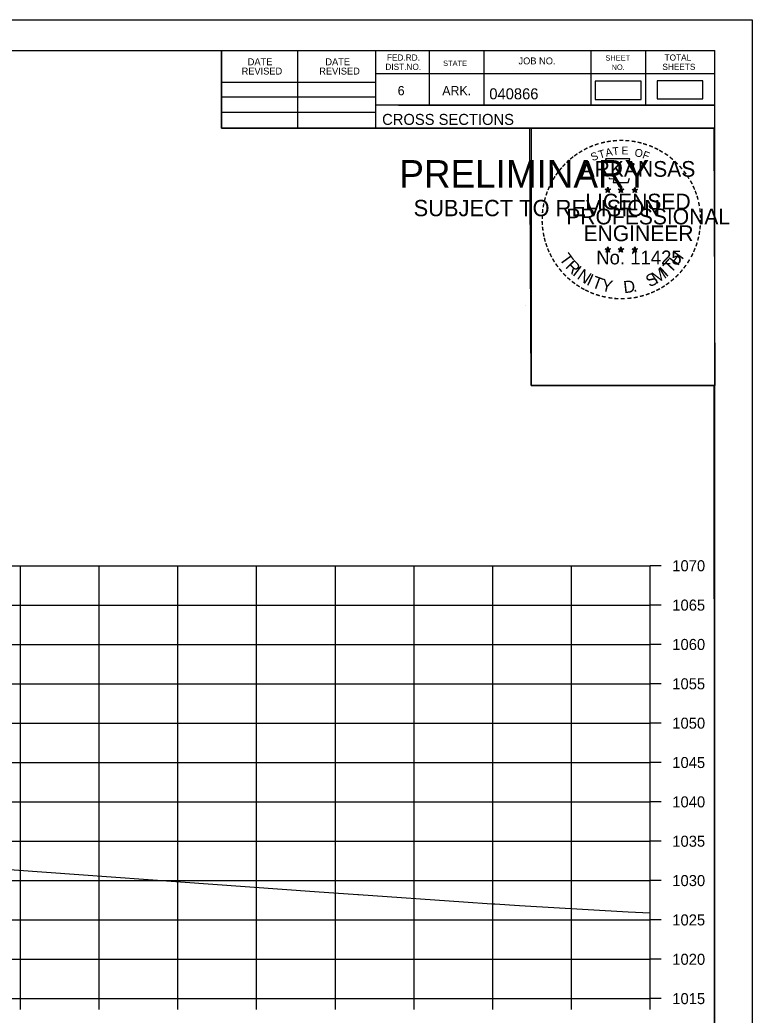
# Model space of a CAD drawing. Extents: x 1370565 to 1374448, y 301010 to 304637.
# Drawn here: x 1370805 to 1370898, y 301950.7 to 302077.2 of the extents above; entities that cross this region are included whole.
import ezdxf

# ---------------------------------------------------------------- set-up
doc = ezdxf.new("R2010")
doc.units = 0
for name, color, linetype in [('Default', 7, 'Continuous'), ('R_Axis', 7, 'Continuous'), ('R_Axis Annot', 7, 'Continuous'), ('R_Border', 7, 'Continuous'), ('R_Border PE', 7, 'Continuous'), ('R_Border Prem', 7, 'Continuous'), ('R_Drive', 7, 'Continuous'), ('R_Exist Surface', 7, 'Continuous'), ('R_Grid', 7, 'Continuous'), ('R_No Plot', 7, 'Continuous')]:
    doc.layers.add(name, color=color, linetype=linetype)

msp = doc.modelspace()

# ---------------------------------------------------------------- linework, layer by layer
at = {"layer": 'Default'}
msp.add_lwpolyline([(1370878.02, 302067.07), (1370883.85, 302067.07), (1370883.85, 302069.38), (1370878.02, 302069.38)], close=True, dxfattribs=at)
at = {"layer": 'R_Axis'}
for p, q in [((1370885.03, 301952.83), (1370885.03, 302007.83)), ((1370886.43, 302007.83), (1370885.03, 302007.83)), ((1370886.43, 302002.83), (1370885.03, 302002.83)), ((1370886.43, 301997.83), (1370885.03, 301997.83)), ((1370886.43, 301992.83), (1370885.03, 301992.83)), ((1370886.43, 301987.83), (1370885.03, 301987.83)), ((1370886.43, 301982.83), (1370885.03, 301982.83)), ((1370886.43, 301977.83), (1370885.03, 301977.83)), ((1370886.43, 301972.83), (1370885.03, 301972.83)), ((1370886.43, 301967.83), (1370885.03, 301967.83)), ((1370886.43, 301962.83), (1370885.03, 301962.83)), ((1370886.43, 301957.83), (1370885.03, 301957.83)), ((1370585.03, 301952.83), (1370885.03, 301952.83)), ((1370805.03, 301951.43), (1370805.03, 301952.83)), ((1370815.03, 301951.43), (1370815.03, 301952.83)), ((1370825.03, 301951.43), (1370825.03, 301952.83)), ((1370835.03, 301951.43), (1370835.03, 301952.83)), ((1370845.03, 301951.43), (1370845.03, 301952.83)), ((1370855.03, 301951.43), (1370855.03, 301952.83)), ((1370865.03, 301951.43), (1370865.03, 301952.83)), ((1370875.03, 301951.43), (1370875.03, 301952.83)), ((1370885.03, 301951.43), (1370885.03, 301952.83)), ((1370886.43, 301952.83), (1370885.03, 301952.83))]:
    msp.add_line(p, q, dxfattribs=at)
at = {"layer": 'R_Border'}
for p, q in [((1370577.03, 302073.29), (1370893.21, 302073.29)), ((1370830.57, 302063.41), (1370830.57, 302073.29)), ((1370840.25, 302063.41), (1370840.25, 302073.29)), ((1370850.11, 302073.29), (1370850.11, 302063.41)), ((1370856.95, 302073.29), (1370856.95, 302066.35)), ((1370863.89, 302073.29), (1370863.89, 302066.35)), ((1370877.47, 302073.29), (1370877.47, 302066.35)), ((1370884.41, 302073.29), (1370884.41, 302066.35)), ((1370893.21, 301867.83), (1370893.21, 302073.29)), ((1370893.21, 302070.35), (1370850.11, 302070.35)), ((1370893.21, 302070.37), (1370893.21, 302070.37)), ((1370830.57, 302069.27), (1370850.11, 302069.27)), ((1370830.57, 302067.41), (1370850.11, 302067.41)), ((1370830.57, 302065.47), (1370850.11, 302065.47)), ((1370893.21, 302066.35), (1370850.11, 302066.35)), ((1370853.07, 302066.35), (1370893.21, 302066.35)), ((1370893.21, 302063.41), (1370830.57, 302063.41))]:
    msp.add_line(p, q, dxfattribs=at)
at = {"layer": 'R_Border PE'}
for p, q in [((1370879.29, 302055.66), (1370879.64, 302055.55)), ((1370879.29, 302055.66), (1370879.54, 302055.62)), ((1370879.29, 302055.66), (1370879.53, 302055.54)), ((1370879.42, 302055.25), (1370879.64, 302055.55)), ((1370879.42, 302055.25), (1370879.55, 302055.5)), ((1370879.42, 302055.25), (1370879.64, 302055.47)), ((1370879.64, 302055.92), (1370879.6, 302055.66)), ((1370879.64, 302055.55), (1370879.64, 302055.92)), ((1370879.64, 302055.92), (1370879.69, 302055.67)), ((1370879.99, 302055.66), (1370879.64, 302055.55)), ((1370879.85, 302055.25), (1370879.64, 302055.55)), ((1370879.85, 302055.25), (1370879.64, 302055.47)), ((1370879.99, 302055.66), (1370879.7, 302055.61)), ((1370879.85, 302055.25), (1370879.72, 302055.55)), ((1370879.99, 302055.66), (1370879.78, 302055.56)), ((1370880.96, 302055.66), (1370881.31, 302055.55)), ((1370880.96, 302055.66), (1370881.21, 302055.62)), ((1370880.96, 302055.66), (1370881.2, 302055.54)), ((1370881.09, 302055.25), (1370881.31, 302055.55)), ((1370881.09, 302055.25), (1370881.22, 302055.5)), ((1370881.09, 302055.25), (1370881.31, 302055.47)), ((1370881.31, 302055.92), (1370881.27, 302055.66)), ((1370881.31, 302055.55), (1370881.31, 302055.92)), ((1370881.31, 302055.92), (1370881.36, 302055.67)), ((1370881.66, 302055.66), (1370881.31, 302055.55)), ((1370881.52, 302055.25), (1370881.31, 302055.55)), ((1370881.52, 302055.25), (1370881.31, 302055.47)), ((1370881.66, 302055.66), (1370881.37, 302055.61)), ((1370881.52, 302055.25), (1370881.39, 302055.55)), ((1370881.66, 302055.66), (1370881.45, 302055.56)), ((1370882.72, 302055.65), (1370883.07, 302055.54)), ((1370882.72, 302055.65), (1370882.98, 302055.61)), ((1370882.72, 302055.65), (1370882.96, 302055.53)), ((1370882.86, 302055.24), (1370883.07, 302055.54)), ((1370882.86, 302055.24), (1370882.98, 302055.49)), ((1370882.86, 302055.24), (1370883.07, 302055.46)), ((1370883.07, 302055.9), (1370883.03, 302055.65)), ((1370883.07, 302055.54), (1370883.07, 302055.9)), ((1370883.07, 302055.9), (1370883.12, 302055.65)), ((1370883.42, 302055.65), (1370883.07, 302055.54)), ((1370883.29, 302055.24), (1370883.07, 302055.54)), ((1370883.29, 302055.24), (1370883.07, 302055.46)), ((1370883.42, 302055.65), (1370883.13, 302055.6)), ((1370883.29, 302055.24), (1370883.15, 302055.53)), ((1370883.42, 302055.65), (1370883.22, 302055.55)), ((1370879.29, 302048.09), (1370879.64, 302047.98)), ((1370879.29, 302048.09), (1370879.54, 302048.04)), ((1370879.29, 302048.09), (1370879.52, 302047.97)), ((1370879.42, 302047.68), (1370879.64, 302047.98)), ((1370879.42, 302047.68), (1370879.55, 302047.93)), ((1370879.42, 302047.68), (1370879.63, 302047.9)), ((1370879.64, 302048.34), (1370879.59, 302048.09)), ((1370879.85, 302047.68), (1370879.63, 302047.9)), ((1370879.64, 302047.98), (1370879.64, 302048.34)), ((1370879.64, 302048.34), (1370879.68, 302048.09)), ((1370879.98, 302048.09), (1370879.64, 302047.98)), ((1370879.85, 302047.68), (1370879.64, 302047.98)), ((1370879.98, 302048.09), (1370879.7, 302048.04)), ((1370879.85, 302047.68), (1370879.71, 302047.97)), ((1370879.98, 302048.09), (1370879.78, 302047.99)), ((1370880.96, 302048.09), (1370881.3, 302047.98)), ((1370880.96, 302048.09), (1370881.21, 302048.04)), ((1370880.96, 302048.09), (1370881.19, 302047.97)), ((1370881.09, 302047.68), (1370881.3, 302047.98)), ((1370881.09, 302047.68), (1370881.21, 302047.93)), ((1370881.09, 302047.68), (1370881.3, 302047.9)), ((1370881.3, 302048.34), (1370881.26, 302048.09)), ((1370881.3, 302047.98), (1370881.3, 302048.34)), ((1370881.3, 302048.34), (1370881.35, 302048.09)), ((1370881.65, 302048.09), (1370881.3, 302047.98)), ((1370881.52, 302047.68), (1370881.3, 302047.98)), ((1370881.52, 302047.68), (1370881.3, 302047.9)), ((1370881.65, 302048.09), (1370881.37, 302048.04)), ((1370881.52, 302047.68), (1370881.38, 302047.97)), ((1370881.65, 302048.09), (1370881.45, 302047.99)), ((1370882.72, 302048.08), (1370883.07, 302047.97)), ((1370882.72, 302048.08), (1370882.98, 302048.03)), ((1370882.72, 302048.08), (1370882.96, 302047.96)), ((1370882.86, 302047.67), (1370883.07, 302047.97)), ((1370882.86, 302047.67), (1370882.98, 302047.92)), ((1370882.86, 302047.67), (1370883.07, 302047.89)), ((1370883.07, 302048.33), (1370883.03, 302048.08)), ((1370883.07, 302047.97), (1370883.07, 302048.33)), ((1370883.07, 302048.33), (1370883.12, 302048.08)), ((1370883.42, 302048.08), (1370883.07, 302047.97)), ((1370883.28, 302047.67), (1370883.07, 302047.97)), ((1370883.28, 302047.67), (1370883.07, 302047.89)), ((1370883.42, 302048.08), (1370883.13, 302048.03)), ((1370883.28, 302047.67), (1370883.15, 302047.96)), ((1370883.42, 302048.08), (1370883.21, 302047.98))]:
    msp.add_line(p, q, dxfattribs=at)
for points in [[(1370879.33, 302059.54), (1370879.6, 302058.71)], [(1370882.84, 302058.62), (1370882.98, 302058.9), (1370882.3, 302058.88), (1370882.45, 302059.54), (1370879.33, 302059.54)], [(1370879.82, 302057.12), (1370879.82, 302057.03), (1370880.39, 302057.01), (1370880.33, 302056.54), (1370882.2, 302056.54), (1370882.4, 302057.07)], [(1370879.64, 302055.92), (1370879.85, 302055.25), (1370879.29, 302055.66), (1370879.99, 302055.66), (1370879.42, 302055.25), (1370879.64, 302055.92)], [(1370881.31, 302055.92), (1370881.52, 302055.25), (1370880.96, 302055.66), (1370881.66, 302055.66), (1370881.09, 302055.25), (1370881.31, 302055.92)], [(1370883.07, 302055.9), (1370883.29, 302055.24), (1370882.72, 302055.65), (1370883.42, 302055.65), (1370882.86, 302055.24), (1370883.07, 302055.9)], [(1370879.64, 302048.34), (1370879.85, 302047.68), (1370879.29, 302048.09), (1370879.98, 302048.09), (1370879.42, 302047.68), (1370879.64, 302048.34)], [(1370881.3, 302048.34), (1370881.52, 302047.68), (1370880.96, 302048.09), (1370881.65, 302048.09), (1370881.09, 302047.68), (1370881.3, 302048.34)], [(1370883.07, 302048.33), (1370883.28, 302047.67), (1370882.72, 302048.08), (1370883.42, 302048.08), (1370882.86, 302047.67), (1370883.07, 302048.33)]]:
    msp.add_lwpolyline(points, dxfattribs=at)
for centre, radius in [((1370879.64, 302055.55), 0.172), ((1370879.64, 302055.55), 0.145), ((1370879.64, 302055.55), 0.116), ((1370879.64, 302055.55), 0.0991), ((1370879.64, 302055.55), 0.0747), ((1370879.64, 302055.55), 0.0495), ((1370879.64, 302055.55), 0.0296), ((1370881.31, 302055.55), 0.172), ((1370881.31, 302055.55), 0.145), ((1370881.31, 302055.55), 0.116), ((1370881.31, 302055.55), 0.0991), ((1370881.31, 302055.55), 0.0747), ((1370881.31, 302055.55), 0.0495), ((1370881.31, 302055.55), 0.0296), ((1370883.07, 302055.54), 0.172), ((1370883.07, 302055.54), 0.145), ((1370883.07, 302055.54), 0.116), ((1370883.07, 302055.54), 0.0991), ((1370883.07, 302055.54), 0.0747), ((1370883.07, 302055.54), 0.0495), ((1370883.07, 302055.54), 0.0296), ((1370879.63, 302047.98), 0.172), ((1370879.63, 302047.98), 0.145), ((1370879.63, 302047.98), 0.116), ((1370879.63, 302047.98), 0.0991), ((1370879.63, 302047.98), 0.0747), ((1370879.63, 302047.98), 0.0495), ((1370879.63, 302047.98), 0.0296), ((1370881.3, 302047.98), 0.172), ((1370881.3, 302047.98), 0.145), ((1370881.3, 302047.98), 0.116), ((1370881.3, 302047.98), 0.0991), ((1370881.3, 302047.98), 0.0747), ((1370881.3, 302047.98), 0.0495), ((1370881.3, 302047.98), 0.0296), ((1370883.07, 302047.97), 0.172), ((1370883.07, 302047.97), 0.145), ((1370883.07, 302047.97), 0.116), ((1370883.07, 302047.97), 0.0991), ((1370883.07, 302047.97), 0.0747), ((1370883.07, 302047.97), 0.0495), ((1370883.07, 302047.97), 0.0296)]:
    msp.add_circle(centre, radius, dxfattribs=at)
at = {"layer": 'R_Drive'}
msp.add_lwpolyline([(1370885.89, 302067.14), (1370891.72, 302067.14), (1370891.72, 302069.45), (1370885.89, 302069.45)], close=True, dxfattribs=at)
at = {"layer": 'R_Exist Surface'}
msp.add_lwpolyline([(1370795.38, 301969.85), (1370842.37, 301966.45), (1370847.9, 301966.08), (1370847.97, 301966.08), (1370861.31, 301965.14), (1370864.9, 301964.89), (1370865.29, 301964.89), (1370868.4, 301964.67), (1370882.21, 301963.87), (1370885.03, 301963.71)], dxfattribs=at)
at = {"layer": 'R_Grid'}
for p, q in [((1370585.03, 302007.83), (1370885.03, 302007.83)), ((1370805.03, 301952.83), (1370805.03, 302007.83)), ((1370815.03, 301952.83), (1370815.03, 302007.83)), ((1370825.03, 301952.83), (1370825.03, 302007.83)), ((1370835.03, 301952.83), (1370835.03, 302007.83)), ((1370845.03, 301952.83), (1370845.03, 302007.83)), ((1370855.03, 301952.83), (1370855.03, 302007.83)), ((1370865.03, 301952.83), (1370865.03, 302007.83)), ((1370875.03, 301952.83), (1370875.03, 302007.83)), ((1370885.03, 301952.83), (1370885.03, 302007.83)), ((1370585.03, 302002.83), (1370885.03, 302002.83)), ((1370585.03, 301997.83), (1370885.03, 301997.83)), ((1370585.03, 301992.83), (1370885.03, 301992.83)), ((1370585.03, 301987.83), (1370885.03, 301987.83)), ((1370585.03, 301982.83), (1370885.03, 301982.83)), ((1370585.03, 301977.83), (1370885.03, 301977.83)), ((1370585.03, 301972.83), (1370885.03, 301972.83)), ((1370585.03, 301967.83), (1370885.03, 301967.83)), ((1370585.03, 301962.83), (1370885.03, 301962.83)), ((1370585.03, 301957.83), (1370885.03, 301957.83)), ((1370585.03, 301952.83), (1370885.03, 301952.83))]:
    msp.add_line(p, q, dxfattribs=at)
at = {"layer": 'R_No Plot'}
for p, q in [((1370564.63, 302077.18), (1370897.96, 302077.18)), ((1370869.24, 302040.95), (1370869.24, 302040.95))]:
    msp.add_line(p, q, dxfattribs=at)
for points in [[(1370564.62, 302077.18), (1370897.96, 302077.18), (1370897.96, 301863.84), (1370564.62, 301863.84)], [(1370810.95, 302073.29), (1370830.57, 302073.29), (1370830.57, 302063.41), (1370846.68, 302063.41), (1370869.88, 302063.41), (1370869.88, 302030.74), (1370893.09, 302030.74), (1370893.21, 301867.83), (1370577.03, 301867.83), (1370577.03, 302073.29)], [(1370869.74, 302063.41), (1370893.09, 302063.41), (1370893.23, 302030.74), (1370869.88, 302030.74)]]:
    msp.add_lwpolyline(points, close=True, dxfattribs=at)

# ---------------------------------------------------------------- texts
at = {"layer": 'R_Axis Annot'}
for s, p in [('1070', (1370887.83, 302007.13)), ('1065', (1370887.83, 302002.13)), ('1060', (1370887.83, 301997.13)), ('1055', (1370887.83, 301992.13)), ('1050', (1370887.83, 301987.13)), ('1045', (1370887.83, 301982.13)), ('1040', (1370887.83, 301977.13)), ('1035', (1370887.83, 301972.13)), ('1030', (1370887.83, 301967.13)), ('1025', (1370887.83, 301962.13)), ('1020', (1370887.83, 301957.13)), ('1015', (1370887.83, 301952.13))]:
    msp.add_text(s, height=1.4, dxfattribs=at).set_placement(p)
at = {"layer": 'R_Border'}
for s, height, p in [('FED.RD.', 0.782, (1370851.59, 302072.01)), ('TOTAL', 0.782, (1370886.85, 302072.01)), ('DATE', 0.879, (1370833.9, 302071.42)), ('DATE', 0.879, (1370843.76, 302071.42)), ('DIST.NO.', 0.782, (1370851.39, 302070.83)), ('STATE', 0.684, (1370858.71, 302071.33)), ('JOB NO.', 0.879, (1370868.29, 302071.53)), ('SHEET', 0.684, (1370879.33, 302072.01)), ('NO.', 0.684, (1370880.11, 302070.83)), ('SHEETS', 0.782, (1370886.57, 302070.83)), ('REVISED', 0.879, (1370833.12, 302070.24)), ('REVISED', 0.879, (1370842.98, 302070.24)), ('6', 1.17, (1370852.95, 302067.61)), ('ARK.', 1.172, (1370858.61, 302067.61)), ('040866', 1.4, (1370864.58, 302067.09)), ('CROSS SECTIONS', 1.4, (1370850.97, 302063.84))]:
    msp.add_text(s, height=height, rotation=360, dxfattribs=at).set_placement(p)
at = {"layer": 'R_Border PE'}
for s, height, rotation, p in [('-', 1.6, 19.1761, (1370878.08, 302060.67)), ('-', 1.6, 13.6301, (1370878.83, 302060.91)), ('-', 1.6, 10.2193, (1370879.51, 302061.07)), ('-', 1.6, 5.8968, (1370880.24, 302061.18)), ('-', 1.6, 0.1862, (1370881.01, 302061.25)), ('-', 1.6, 357.743, (1370881.73, 302061.24)), ('-', 1.6, 352.1617, (1370882.48, 302061.18)), ('-', 1.6, 347.2049, (1370883.19, 302061.07)), ('-', 1.6, 342.3362, (1370883.83, 302060.91)), ('-', 1.6, 36.2317, (1370875.64, 302059.32)), ('-', 1.6, 34.0636, (1370876.22, 302059.71)), ('-', 1.6, 28.7918, (1370876.81, 302060.08)), ('-', 1.6, 24.3072, (1370877.45, 302060.4)), ('S', 1, 21.594, (1370877.69, 302059.22)), ('T', 1, 16.4036, (1370878.6, 302059.55)), ('A', 1, 11.2132, (1370879.43, 302059.8)), ('T', 1, 6.0228, (1370880.28, 302059.97)), ('E', 1, 0.8323, (1370881.38, 302060.08)), ('O', 1, 350.4515, (1370882.98, 302059.87)), ('F', 1, 340.0707, (1370883.94, 302059.64)), ('-', 1.6, 337.8551, (1370884.56, 302060.69)), ('-', 1.6, 334.1211, (1370885.2, 302060.42)), ('-', 1.6, 329.6409, (1370885.77, 302060.14)), ('-', 1.6, 325.8627, (1370886.42, 302059.78)), ('-', 1.6, 48.423, (1370874.28, 302058.04)), ('-', 1.6, 42.9622, (1370874.73, 302058.52)), ('-', 1.6, 38.9507, (1370875.16, 302058.94)), ('ARKANSAS', 2, 360, (1370876.18, 302057.25)), ('-', 1.6, 320.5297, (1370887.03, 302059.35)), ('-', 1.6, 315.5786, (1370887.63, 302058.86)), ('-', 1.6, 54.2325, (1370873.46, 302056.99)), ('-', 1.6, 50.6142, (1370873.88, 302057.56)), ('-', 1.6, 309.8797, (1370888.2, 302058.31)), ('-', 1.6, 306.6522, (1370888.72, 302057.71)), ('-', 1.6, 62.8713, (1370872.83, 302055.85)), ('-', 1.6, 58.0706, (1370873.14, 302056.46)), ('-', 1.4, 303.6753, (1370889.21, 302057.14)), ('-', 1.6, 299.6684, (1370889.53, 302056.54)), ('-', 1.6, 72.3945, (1370872.35, 302054.61)), ('-', 1.6, 67.7743, (1370872.57, 302055.24)), ('LICENSED', 2, 360, (1370876.78, 302053.1)), ('DWB', 0.01, 360, (1370879.63, 302055.55)), ('DWB', 0.01, 360, (1370881.3, 302055.55)), ('DWB', 0.01, 360, (1370883.06, 302055.54)), ('-', 1.6, 294.6628, (1370889.85, 302055.92)), ('-', 1.6, 290.5728, (1370890.11, 302055.35)), ('-', 1.6, 81.2013, (1370872.02, 302053.18)), ('-', 1.6, 75.461, (1370872.15, 302053.89)), ('-', 1.6, 285.1233, (1370890.34, 302054.77)), ('-', 1.6, 280.5493, (1370890.54, 302054.02)), ('-', 1.6, 85.1863, (1370871.94, 302052.49)), ('PROFESSIONAL', 2, 360, (1370874.36, 302051.2)), ('-', 1.6, 276.5962, (1370890.7, 302053.26)), ('-', 1.6, 94.1959, (1370871.95, 302051.06)), ('-', 1.6, 89.0622, (1370871.92, 302051.79)), ('-', 1.6, 274.3301, (1370890.76, 302052.53)), ('-', 1.6, 269.9407, (1370890.8, 302051.9)), ('-', 1.6, 98.9479, (1370872.03, 302050.4)), ('-', 1.6, 101.7149, (1370872.16, 302049.66)), ('ENGINEER', 2, 360, (1370876.55, 302049.07)), ('-', 1.6, 260.9953, (1370890.71, 302050.58)), ('-', 1.6, 263.5172, (1370890.78, 302051.24)), ('-', 1.6, 105.4578, (1370872.32, 302049.07)), ('-', 1.6, 109.0874, (1370872.54, 302048.44)), ('-', 1.6, 252.8681, (1370890.42, 302049.18)), ('-', 1.6, 255.7626, (1370890.6, 302049.9)), ('-', 1.6, 114.0643, (1370872.79, 302047.84)), ('-', 1.6, 115.7289, (1370873.1, 302047.22)), ('T', 1.54, 306.0406, (1370873.4, 302046.82)), ('No. 11425', 1.757, 360, (1370878.17, 302046.12)), ('DWB', 0.01, 360, (1370879.62, 302047.97)), ('DWB', 0.01, 360, (1370881.29, 302047.97)), ('DWB', 0.01, 360, (1370883.06, 302047.96)), ('H', 1.54, 54.6088, (1370888.52, 302045.85)), ('-', 1.6, 244.6197, (1370889.93, 302047.88)), ('-', 1.6, 247.8887, (1370890.19, 302048.51)), ('-', 1.6, 120.4471, (1370873.45, 302046.64)), ('-', 1.6, 125.8934, (1370873.86, 302046.08)), ('R', 1.54, 314.005, (1370874.16, 302045.77)), ('T', 1.54, 46.6444, (1370887.63, 302044.91)), ('-', 1.6, 239.0712, (1370889.54, 302047.13)), ('-', 1.6, 130.7181, (1370874.32, 302045.53)), ('-', 1.6, 134.2238, (1370874.84, 302044.98)), ('I', 1.54, 321.9694, (1370875.06, 302044.84)), ('N', 1.54, 326.5002, (1370875.63, 302044.37)), ('S', 1.54, 26.9312, (1370884.94, 302043.18)), ('M', 1.54, 32.6563, (1370885.78, 302043.58)), ('I', 1.54, 42.1136, (1370887.06, 302044.43)), ('-', 1.6, 225.7653, (1370888.23, 302045.35)), ('-', 1.6, 231.2538, (1370888.7, 302045.91)), ('-', 1.6, 233.8452, (1370889.13, 302046.48)), ('-', 1.6, 138.9338, (1370875.36, 302044.52)), ('-', 1.6, 144.6463, (1370875.92, 302044.11)), ('I', 1.54, 335.3603, (1370876.83, 302043.58)), ('T', 1.54, 339.8912, (1370877.49, 302043.25)), ('Y', 1.54, 347.8556, (1370878.71, 302042.81)), ('D', 1.54, 6.3969, (1370881.7, 302042.45)), ('-', 1.6, 215.7363, (1370887.15, 302044.37)), ('-', 1.6, 221.0851, (1370887.7, 302044.84)), ('-', 1.6, 148.0898, (1370876.48, 302043.74)), ('-', 1.6, 151.5704, (1370877.06, 302043.41)), ('-', 1.6, 154.6002, (1370877.58, 302043.17)), ('-', 1.6, 158.5612, (1370878.2, 302042.91)), ('.', 1.54, 13.7642, (1370882.89, 302042.58)), ('-', 1.6, 200.7184, (1370884.82, 302043.04)), ('-', 1.6, 204.2516, (1370885.44, 302043.31)), ('-', 1.6, 207.3568, (1370886.06, 302043.63)), ('-', 1.6, 212.2491, (1370886.62, 302043.98)), ('-', 1.6, 162.7983, (1370878.89, 302042.7)), ('-', 1.6, 167.5555, (1370879.6, 302042.54)), ('-', 1.6, 173.1155, (1370880.38, 302042.43)), ('-', 1.6, 176.5183, (1370881.12, 302042.37)), ('-', 1.6, 181.5918, (1370881.87, 302042.39)), ('-', 1.6, 185.8167, (1370882.68, 302042.47)), ('-', 1.6, 191.2858, (1370883.41, 302042.6)), ('-', 1.6, 195.4743, (1370884.14, 302042.8))]:
    msp.add_text(s, height=height, rotation=rotation, dxfattribs=at).set_placement(p)
at = {"layer": 'R_Border Prem'}
for s, height, p in [('PRELIMINARY', 3.5, (1370853.16, 302055.87)), ('DWB', 0.01, (1370853.9, 302057.72)), ('SUBJECT TO REVISION', 2.0751, (1370854.97, 302052.24))]:
    msp.add_text(s, height=height, rotation=360, dxfattribs=at).set_placement(p)

doc.saveas('drawing.dxf')
